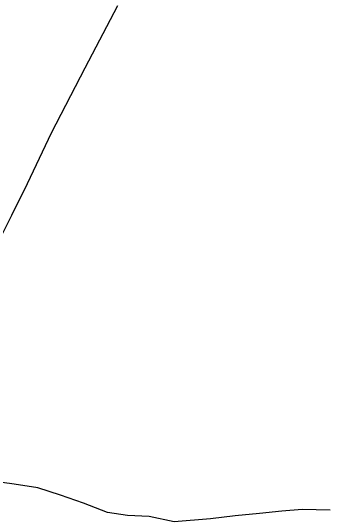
# Model space of a CAD drawing. Extents: x 2.4 to 73.1, y 4.5 to 25.6.
# Drawn here: x 35.9177 to 35.9991, y 22.1095 to 22.2401 of the extents above; entities that cross this region are included whole.
import ezdxf

# ---------------------------------------------------------------- set-up
doc = ezdxf.new("R2010")
doc.units = 0
doc.layers.add('GM_X_City_Street', color=7, linetype='Continuous')
doc.layers.add('GM_X_Major_River', color=7, linetype='Continuous')

msp = doc.modelspace()

# ---------------------------------------------------------------- linework, layer by layer
at = {"layer": 'GM_X_City_Street'}
msp.add_lwpolyline([(35.91155701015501, 22.178369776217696), (35.912768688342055, 22.178947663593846), (35.913592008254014, 22.17958146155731), (35.91407667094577, 22.180212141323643), (35.91462969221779, 22.18102303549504), (35.91520445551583, 22.18202655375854), (35.91814042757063, 22.187814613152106), (35.92211409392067, 22.195886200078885), (35.92828118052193, 22.208782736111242), (35.936887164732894, 22.225450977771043), (35.94524147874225, 22.24134564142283)], dxfattribs=at)
at = {"layer": 'GM_X_Major_River'}
msp.add_lwpolyline([(35.99949500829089, 22.112422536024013), (35.99229709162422, 22.112608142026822), (35.98716735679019, 22.112171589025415), (35.98146375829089, 22.111558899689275), (35.97519197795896, 22.110960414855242), (35.96891640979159, 22.110172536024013), (35.959608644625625, 22.10946420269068), (35.95319860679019, 22.11076817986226), (35.94770997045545, 22.111099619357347), (35.942610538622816, 22.111801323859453), (35.936421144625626, 22.11423977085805), (35.930600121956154, 22.116288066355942), (35.92477341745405, 22.118146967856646), (35.91873175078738, 22.119062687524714), (35.91193250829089, 22.119997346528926)], dxfattribs=at)

doc.saveas('drawing.dxf')
